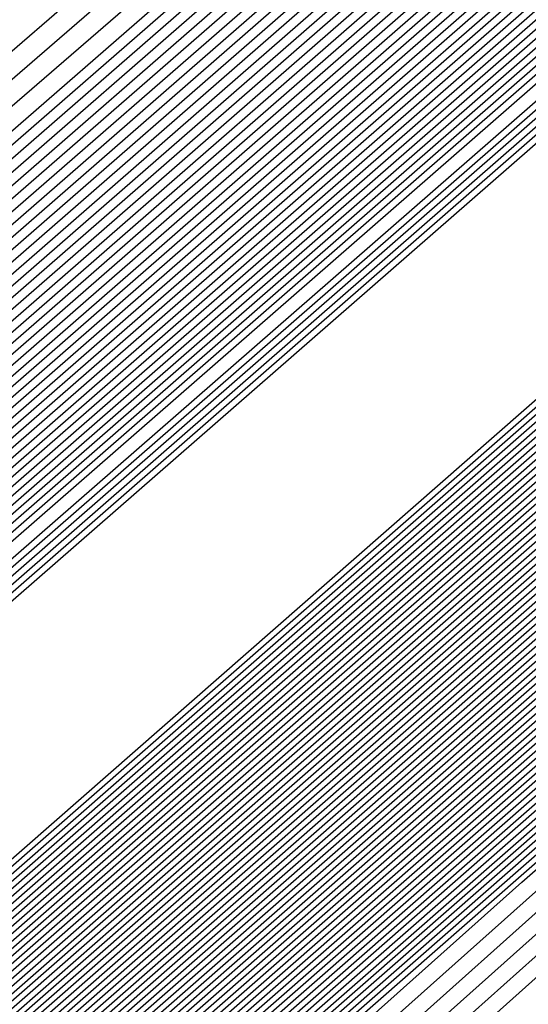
# Model space of a CAD drawing. Extents: x 3249832 to 3255657, y 13789405 to 13793316.
# Tile 888 of 1056: x 3253210.6601 to 3253210.727, y 13791259.4782 to 13791259.6079. Entities that reach past the tile are written whole.
import ezdxf

# ---------------------------------------------------------------- set-up
doc = ezdxf.new("R2010")
doc.units = 0
doc.header["$LTSCALE"] = 100
doc.header["$MEASUREMENT"] = 0
for name, color, linetype in [('GRATIO_03231_CON', 1, 'CONTINUOUS'), ('GRATIO_0323_ICON', 1, 'CONTINUOUS'), ('TARGETS_EAST', 7, 'CONTINUOUS')]:
    doc.layers.add(name, color=color, linetype=linetype)

# ---------------------------------------------------------------- blocks, each defined once
blk = doc.blocks.new('Gratio_032316_contours')
at = {"layer": 'GRATIO_03231_CON', "color": 1, "linetype": 'Continuous', "flags": 128}
for points in [[(3253179.55027, 13791232.39503), (3253186.87441, 13791238.77001), (3253201.4775, 13791251.51898), (3253219.20823, 13791267.00714), (3253234.45763, 13791280.32933), (3253243.00028, 13791287.79153), (3253246.14511, 13791290.5444), (3253246.5846, 13791290.94974), (3253247.02187, 13791291.379), (3253250.20254, 13791294.24212), (3253258.88285, 13791301.95866), (3253274.44262, 13791315.73867), (3253292.7559, 13791331.95413), (3253308.32028, 13791345.76753)], [(3253180.16544, 13791232.93802), (3253187.28488, 13791239.13155), (3253201.72516, 13791251.73678), (3253219.33902, 13791267.12228), (3253234.51314, 13791280.37862), (3253243.01644, 13791287.80647), (3253246.14668, 13791290.54676), (3253246.58389, 13791290.95054), (3253247.01645, 13791291.37639), (3253250.16633, 13791294.21318), (3253258.7639, 13791301.85732), (3253274.17605, 13791315.50724), (3253292.31584, 13791331.56933), (3253307.73285, 13791345.25198)], [(3253180.78061, 13791233.481), (3253187.69534, 13791239.49309), (3253201.97282, 13791251.95458), (3253219.46981, 13791267.23741), (3253234.56866, 13791280.42791), (3253243.03259, 13791287.8214), (3253246.14825, 13791290.54912), (3253246.58317, 13791290.95133), (3253247.01103, 13791291.37378), (3253250.13013, 13791294.18424), (3253258.64495, 13791301.75599), (3253273.90947, 13791315.27582), (3253291.87577, 13791331.18453), (3253307.14542, 13791344.73643)], [(3253181.39578, 13791234.02399), (3253188.1058, 13791239.85463), (3253202.22048, 13791252.17237), (3253219.6006, 13791267.35254), (3253234.62418, 13791280.4772), (3253243.04874, 13791287.83633), (3253246.14982, 13791290.55149), (3253246.58246, 13791290.95213), (3253247.00561, 13791291.37117), (3253250.09393, 13791294.15529), (3253258.526, 13791301.65465), (3253273.6429, 13791315.0444), (3253291.4357, 13791330.79973), (3253306.55799, 13791344.22088)], [(3253182.62612, 13791235.10996), (3253188.92672, 13791240.5777), (3253202.71581, 13791252.60797), (3253219.86218, 13791267.58281), (3253234.73522, 13791280.57579), (3253243.08105, 13791287.8662), (3253246.15297, 13791290.55621), (3253246.58103, 13791290.95372), (3253246.99477, 13791291.36594), (3253250.02153, 13791294.09741), (3253258.2881, 13791301.45198), (3253273.10975, 13791314.58156), (3253290.55557, 13791330.03014), (3253305.38313, 13791343.18978)], [(3253183.24129, 13791235.65295), (3253189.33718, 13791240.93924), (3253202.96347, 13791252.82577), (3253219.99297, 13791267.69794), (3253234.79073, 13791280.62508), (3253243.0972, 13791287.88113), (3253246.15454, 13791290.55858), (3253246.58032, 13791290.95452), (3253246.98935, 13791291.36333), (3253249.98532, 13791294.06847), (3253258.16915, 13791301.35065), (3253272.84317, 13791314.35013), (3253290.11551, 13791329.64534), (3253304.7957, 13791342.67423)], [(3253189.74764, 13791241.30078), (3253203.21113, 13791253.04357), (3253220.12376, 13791267.81308), (3253234.84625, 13791280.67437), (3253243.11336, 13791287.89607), (3253246.15611, 13791290.56094), (3253246.57961, 13791290.95531), (3253246.98393, 13791291.36072), (3253249.94912, 13791294.03953), (3253258.05019, 13791301.24931), (3253272.5766, 13791314.11871), (3253289.67544, 13791329.26055), (3253304.20827, 13791342.15868)], [(3253190.1581, 13791241.66232), (3253203.45879, 13791253.26136), (3253220.25455, 13791267.92821), (3253234.90177, 13791280.72366), (3253243.12951, 13791287.911), (3253246.15768, 13791290.5633), (3253246.57889, 13791290.95611), (3253246.97851, 13791291.35811), (3253249.91292, 13791294.01058), (3253257.93124, 13791301.14798), (3253272.31002, 13791313.88729), (3253289.23538, 13791328.87575), (3253303.62084, 13791341.64313)], [(3253190.97902, 13791242.38539), (3253203.95411, 13791253.69696), (3253220.51613, 13791268.15847), (3253235.01281, 13791280.82224), (3253243.16182, 13791287.94087), (3253246.16082, 13791290.56803), (3253246.57747, 13791290.9577), (3253246.96767, 13791291.35288), (3253249.84051, 13791293.9527), (3253257.69334, 13791300.94531), (3253271.77687, 13791313.42445), (3253288.35525, 13791328.10615), (3253302.44598, 13791340.61203)], [(3253191.38948, 13791242.74693), (3253204.20177, 13791253.91476), (3253220.64692, 13791268.27361), (3253235.06832, 13791280.87154), (3253243.17797, 13791287.9558), (3253246.1624, 13791290.57039), (3253246.57675, 13791290.9585), (3253246.96225, 13791291.35027), (3253249.80431, 13791293.92376), (3253257.57439, 13791300.84397), (3253271.51029, 13791313.19303), (3253287.91518, 13791327.72135), (3253301.85855, 13791340.09648)], [(3253191.79994, 13791243.10847), (3253204.44943, 13791254.13256), (3253220.77772, 13791268.38874), (3253235.12384, 13791280.92083), (3253243.19412, 13791287.97073), (3253246.16397, 13791290.57276), (3253246.57604, 13791290.95929), (3253246.95683, 13791291.34766), (3253249.76811, 13791293.89481), (3253257.45544, 13791300.74264), (3253271.24372, 13791312.9616), (3253287.47511, 13791327.33655), (3253301.27112, 13791339.58093)], [(3253192.2104, 13791243.47001), (3253204.69709, 13791254.35035), (3253220.90851, 13791268.50387), (3253235.17936, 13791280.97012), (3253243.21028, 13791287.98567), (3253246.16554, 13791290.57512), (3253246.57533, 13791290.96009), (3253246.95142, 13791291.34505), (3253249.73191, 13791293.86587), (3253257.33649, 13791300.6413), (3253270.97714, 13791312.73018), (3253287.03505, 13791326.95176), (3253300.68369, 13791339.06538)], [(3253193.03132, 13791244.19308), (3253205.19242, 13791254.78595), (3253221.17009, 13791268.73414), (3253235.29039, 13791281.0687), (3253243.24258, 13791288.01553), (3253246.16868, 13791290.57985), (3253246.5739, 13791290.96168), (3253246.94058, 13791291.33982), (3253249.6595, 13791293.80799), (3253257.09858, 13791300.43863), (3253270.44399, 13791312.26734), (3253286.15492, 13791326.18216), (3253299.50883, 13791338.03428)], [(3253193.44178, 13791244.55462), (3253205.44008, 13791255.00375), (3253221.30088, 13791268.84927), (3253235.34591, 13791281.11799), (3253243.25874, 13791288.03047), (3253246.17025, 13791290.58221), (3253246.57319, 13791290.96248), (3253246.93516, 13791291.33721), (3253249.6233, 13791293.77904), (3253256.97963, 13791300.3373), (3253270.17741, 13791312.03592), (3253285.71485, 13791325.79737), (3253298.92139, 13791337.51873)], [(3253193.85224, 13791244.91616), (3253205.68774, 13791255.22155), (3253221.43167, 13791268.9644), (3253235.40143, 13791281.16728), (3253243.27489, 13791288.0454), (3253246.17182, 13791290.58457), (3253246.57247, 13791290.96327), (3253246.92974, 13791291.3346), (3253249.5871, 13791293.7501), (3253256.86068, 13791300.23596), (3253269.91084, 13791311.8045), (3253285.27479, 13791325.41257), (3253298.33396, 13791337.00318)], [(3253194.2627, 13791245.2777), (3253205.9354, 13791255.43934), (3253221.56246, 13791269.07954), (3253235.45695, 13791281.21658), (3253243.29104, 13791288.06033), (3253246.17339, 13791290.58694), (3253246.57176, 13791290.96407), (3253246.92432, 13791291.33198), (3253249.55089, 13791293.72116), (3253256.74173, 13791300.13463), (3253269.64426, 13791311.57307), (3253284.83472, 13791325.02777), (3253297.74653, 13791336.48763)], [(3253195.08362, 13791246.00077), (3253206.43072, 13791255.87494), (3253221.82404, 13791269.3098), (3253235.56798, 13791281.31516), (3253243.32335, 13791288.0902), (3253246.17654, 13791290.59166), (3253246.57033, 13791290.96566), (3253246.91348, 13791291.32676), (3253249.47849, 13791293.66327), (3253256.50383, 13791299.93196), (3253269.11111, 13791311.11023), (3253283.95459, 13791324.25817), (3253296.57167, 13791335.45653)], [(3253195.49408, 13791246.36231), (3253206.67838, 13791256.09274), (3253221.95483, 13791269.42494), (3253235.6235, 13791281.36445), (3253243.3395, 13791288.10513), (3253246.17811, 13791290.59402), (3253246.56962, 13791290.96646), (3253246.90806, 13791291.32415), (3253249.44229, 13791293.63433), (3253256.38488, 13791299.83062), (3253268.84454, 13791310.87881), (3253283.51452, 13791323.87338), (3253295.98424, 13791334.94098)], [(3253195.90454, 13791246.72385), (3253206.92604, 13791256.31054), (3253222.08562, 13791269.54007), (3253235.67902, 13791281.41374), (3253243.35566, 13791288.12007), (3253246.17968, 13791290.59639), (3253246.56891, 13791290.96725), (3253246.90264, 13791291.32154), (3253249.40609, 13791293.60539), (3253256.26593, 13791299.72929), (3253268.57796, 13791310.64739), (3253283.07446, 13791323.48858), (3253295.39681, 13791334.42543)], [(3253196.31501, 13791247.08539), (3253207.1737, 13791256.52833), (3253222.21641, 13791269.6552), (3253235.73454, 13791281.46303), (3253243.37181, 13791288.135), (3253246.18125, 13791290.59875), (3253246.56819, 13791290.96805), (3253246.89722, 13791291.31892), (3253249.36988, 13791293.57645), (3253256.14697, 13791299.62795), (3253268.31138, 13791310.41597), (3253282.63439, 13791323.10378), (3253294.80938, 13791333.90988)], [(3253197.13593, 13791247.80846), (3253207.66903, 13791256.96393), (3253222.47799, 13791269.88547), (3253235.84557, 13791281.56162), (3253243.40412, 13791288.16487), (3253246.18439, 13791290.60348), (3253246.56677, 13791290.96964), (3253246.88638, 13791291.3137), (3253249.29748, 13791293.51856), (3253255.90907, 13791299.42528), (3253267.77823, 13791309.95312), (3253281.75426, 13791322.33419), (3253293.63452, 13791332.87878)], [(3253197.54639, 13791248.17), (3253207.91669, 13791257.18173), (3253222.60878, 13791270.0006), (3253235.90109, 13791281.61091), (3253243.42027, 13791288.1798), (3253246.18596, 13791290.60584), (3253246.56605, 13791290.97044), (3253246.88096, 13791291.31109), (3253249.26128, 13791293.48962), (3253255.79012, 13791299.32395), (3253267.51166, 13791309.7217), (3253281.31419, 13791321.94939), (3253293.04709, 13791332.36323), (3253299.24948, 13791337.92415)], [(3253197.95685, 13791248.53154), (3253208.16435, 13791257.39953), (3253222.73957, 13791270.11573), (3253235.95661, 13791281.6602), (3253243.43643, 13791288.19473), (3253246.18754, 13791290.6082), (3253246.56534, 13791290.97123), (3253246.87554, 13791291.30847), (3253249.22507, 13791293.46068), (3253255.67117, 13791299.22261), (3253267.24508, 13791309.49028), (3253280.87413, 13791321.56459), (3253292.45966, 13791331.84768), (3253298.58416, 13791337.33876)], [(3253198.36731, 13791248.89308), (3253208.41201, 13791257.61732), (3253222.87037, 13791270.23087), (3253236.01213, 13791281.70949), (3253243.45258, 13791288.20967), (3253246.18911, 13791290.61057), (3253246.56463, 13791290.97203), (3253246.87012, 13791291.30586), (3253249.18887, 13791293.43173), (3253255.55222, 13791299.12128), (3253266.9785, 13791309.25886), (3253280.43407, 13791321.17979), (3253291.87223, 13791331.33213), (3253297.91884, 13791336.75338)], [(3253199.18823, 13791249.61615), (3253208.90733, 13791258.05292), (3253223.13195, 13791270.46113), (3253236.12316, 13791281.80807), (3253243.48489, 13791288.23953), (3253246.19225, 13791290.61529), (3253246.5632, 13791290.97362), (3253246.85928, 13791291.30064), (3253249.11647, 13791293.37385), (3253255.31432, 13791298.91861), (3253266.44535, 13791308.79601), (3253279.55394, 13791320.4102), (3253290.69737, 13791330.30103), (3253296.5882, 13791335.58261)], [(3253199.59869, 13791249.97769), (3253209.15499, 13791258.27072), (3253223.26274, 13791270.57626), (3253236.17868, 13791281.85736), (3253243.50104, 13791288.25447), (3253246.19382, 13791290.61766), (3253246.56249, 13791290.97442), (3253246.85386, 13791291.29803), (3253249.08026, 13791293.34491), (3253255.19536, 13791298.81727), (3253266.17878, 13791308.56459), (3253279.11387, 13791320.0254), (3253290.10994, 13791329.78548), (3253295.92288, 13791334.99723)], [(3253200.00915, 13791250.33923), (3253209.40265, 13791258.48852), (3253223.39353, 13791270.6914), (3253236.2342, 13791281.90666), (3253243.51719, 13791288.2694), (3253246.19539, 13791290.62002), (3253246.56177, 13791290.97521), (3253246.84844, 13791291.29541), (3253249.04406, 13791293.31596), (3253255.07641, 13791298.71594), (3253265.9122, 13791308.33317), (3253278.6738, 13791319.6406), (3253289.52251, 13791329.26993), (3253295.25756, 13791334.41184)], [(3253200.41961, 13791250.70077), (3253209.65031, 13791258.70631), (3253223.52432, 13791270.80653), (3253236.28972, 13791281.95595), (3253243.53335, 13791288.28434), (3253246.19696, 13791290.62238), (3253246.56106, 13791290.97601), (3253246.84302, 13791291.2928), (3253249.00786, 13791293.28702), (3253254.95746, 13791298.6146), (3253265.64563, 13791308.10175), (3253278.23374, 13791319.25581), (3253288.93508, 13791328.75438), (3253294.59224, 13791333.82646)], [(3253201.24053, 13791251.42384), (3253210.14563, 13791259.14191), (3253223.7859, 13791271.0368), (3253236.40075, 13791282.05453), (3253243.56565, 13791288.3142), (3253246.20011, 13791290.62711), (3253246.55963, 13791290.9776), (3253246.83219, 13791291.28758), (3253248.93546, 13791293.22914), (3253254.71956, 13791298.41193), (3253265.11248, 13791307.63891), (3253277.35361, 13791318.48621), (3253287.76022, 13791327.72328), (3253293.2616, 13791332.65569)], [(3253201.65099, 13791251.78538), (3253210.3933, 13791259.35971), (3253223.91669, 13791271.15193), (3253236.45627, 13791282.10382), (3253243.58181, 13791288.32914), (3253246.20168, 13791290.62947), (3253246.55892, 13791290.9784), (3253246.82677, 13791291.28496), (3253248.89925, 13791293.20019), (3253254.60061, 13791298.3106), (3253264.8459, 13791307.40749), (3253276.91354, 13791318.10141), (3253287.17279, 13791327.20773)], [(3253215.27891, 13791264.12388), (3253208.32754, 13791257.89481), (3253202.31158, 13791252.48555), (3253202.06145, 13791252.14692), (3253210.64096, 13791259.57751), (3253224.04748, 13791271.26706)], [(3253216.27123, 13791264.99994), (3253209.15191, 13791258.62312), (3253202.92675, 13791253.02854), (3253202.47191, 13791252.50846), (3253210.88862, 13791259.7953), (3253224.17827, 13791271.38219)], [(3253218.25586, 13791266.75207), (3253210.80067, 13791260.07975), (3253204.15709, 13791254.11451), (3253203.29283, 13791253.23153), (3253211.38394, 13791260.2309), (3253224.43985, 13791271.61246)]]:
    blk.add_lwpolyline(points, dxfattribs=at)
at = {"layer": 'GRATIO_03231_CON', "color": 5, "linetype": 'Continuous', "flags": 128}
for points in [[(3253178.31993, 13791231.30905), (3253186.05349, 13791238.04694), (3253200.98218, 13791251.08338), (3253218.94665, 13791266.77688), (3253234.34659, 13791280.23075), (3253242.96798, 13791287.76167), (3253246.14197, 13791290.53967), (3253246.58603, 13791290.94815), (3253247.02107, 13791291.37394), (3253250.18182, 13791294.2177), (3253258.80647, 13791301.88356), (3253274.26937, 13791315.56557), (3253292.48955, 13791331.61762), (3253308.02221, 13791345.18354)], [(3253177.70476, 13791230.76607), (3253185.64303, 13791237.6854), (3253200.73452, 13791250.86558), (3253218.81586, 13791266.66175), (3253234.29107, 13791280.18146), (3253242.95182, 13791287.74673), (3253246.1404, 13791290.53731), (3253246.58674, 13791290.94735), (3253247.01436, 13791291.36584), (3253250.12102, 13791294.16091), (3253258.59804, 13791301.69555), (3253273.79626, 13791315.14336), (3253291.70456, 13791330.92064), (3253306.97134, 13791344.25434)], [(3253177.08958, 13791230.22308), (3253185.23257, 13791237.32386), (3253200.48686, 13791250.64779), (3253218.68507, 13791266.54661), (3253234.23556, 13791280.13216), (3253242.93567, 13791287.7318), (3253246.13883, 13791290.53495), (3253246.58745, 13791290.94656), (3253247.00766, 13791291.35773), (3253250.06022, 13791294.10413), (3253258.38961, 13791301.50754), (3253273.32314, 13791314.72115), (3253290.91956, 13791330.22366), (3253305.92046, 13791343.32515)], [(3253176.47441, 13791229.68009), (3253184.82211, 13791236.96232), (3253200.23919, 13791250.42999), (3253218.55428, 13791266.43148), (3253234.18004, 13791280.08287), (3253242.91952, 13791287.71687), (3253246.13725, 13791290.53258), (3253246.58817, 13791290.94576), (3253247.00095, 13791291.34963), (3253249.99942, 13791294.04734), (3253258.18118, 13791301.31953), (3253272.85003, 13791314.29894), (3253290.13456, 13791329.52668), (3253304.86958, 13791342.39595)], [(3253175.24407, 13791228.59412), (3253184.00119, 13791236.23925), (3253199.74387, 13791249.99439), (3253218.2927, 13791266.20121), (3253234.069, 13791279.98429), (3253242.88721, 13791287.687), (3253246.13411, 13791290.52786), (3253246.58959, 13791290.94417), (3253246.98754, 13791291.33342), (3253249.87782, 13791293.93376), (3253257.76432, 13791300.94351), (3253271.9038, 13791313.45451), (3253288.56457, 13791328.13272), (3253302.76783, 13791340.53756)], [(3253196.57706, 13791247.03615), (3253203.47105, 13791253.1938), (3253218.75951, 13791266.60126), (3253234.06971, 13791279.98413), (3253242.88772, 13791287.68662), (3253246.13462, 13791290.52731), (3253246.59031, 13791290.94338), (3253246.98083, 13791291.32532), (3253249.81702, 13791293.87697), (3253257.55589, 13791300.7555), (3253271.43068, 13791313.0323), (3253287.77957, 13791327.43574), (3253301.71695, 13791339.60837)], [(3253196.71057, 13791247.15254), (3253203.58621, 13791253.29381), (3253218.83398, 13791266.66558), (3253234.10345, 13791280.01283), (3253242.89801, 13791287.6948), (3253246.13636, 13791290.52784), (3253246.59102, 13791290.94258), (3253246.97413, 13791291.31721), (3253249.75622, 13791293.82018), (3253257.34746, 13791300.56749), (3253270.95757, 13791312.61009), (3253286.99457, 13791326.73875), (3253300.66608, 13791338.67918)], [(3253196.84408, 13791247.26894), (3253203.70137, 13791253.39382), (3253218.90845, 13791266.7299), (3253234.13718, 13791280.04153), (3253242.9083, 13791287.70297), (3253246.13809, 13791290.52836), (3253246.59174, 13791290.94178), (3253246.96742, 13791291.30911), (3253249.69542, 13791293.76339), (3253257.13903, 13791300.37948), (3253270.48445, 13791312.18788), (3253286.20957, 13791326.04177), (3253299.6152, 13791337.74998)], [(3253197.11109, 13791247.50174), (3253203.93169, 13791253.59384), (3253219.0574, 13791266.85855), (3253234.20465, 13791280.09892), (3253242.92888, 13791287.71932), (3253246.14156, 13791290.52941), (3253246.59316, 13791290.94019), (3253246.95401, 13791291.2929), (3253249.57383, 13791293.64981), (3253256.72217, 13791300.00346), (3253269.53822, 13791311.34346), (3253284.63958, 13791324.64781), (3253297.51345, 13791335.89159)], [(3253197.2446, 13791247.61813), (3253204.04685, 13791253.69384), (3253219.13187, 13791266.92287), (3253234.23839, 13791280.12762), (3253242.93918, 13791287.72749), (3253246.1433, 13791290.52994), (3253246.59388, 13791290.9394), (3253246.9473, 13791291.28479), (3253249.51303, 13791293.59302), (3253256.51374, 13791299.81545), (3253269.06511, 13791310.92125), (3253283.85458, 13791323.95083), (3253296.46257, 13791334.9624)], [(3253197.37811, 13791247.73453), (3253204.16201, 13791253.79385), (3253219.20635, 13791266.98719), (3253234.27212, 13791280.15631), (3253242.94947, 13791287.73567), (3253246.14503, 13791290.53046), (3253246.59459, 13791290.9386), (3253246.9406, 13791291.27669), (3253249.45223, 13791293.53623), (3253256.30531, 13791299.62744), (3253268.59199, 13791310.49904), (3253283.06958, 13791323.25385), (3253295.41169, 13791334.0332)], [(3253197.51162, 13791247.85093), (3253204.27717, 13791253.89386), (3253219.28082, 13791267.05151), (3253234.30586, 13791280.18501), (3253242.95976, 13791287.74384), (3253246.14676, 13791290.53099), (3253246.5953, 13791290.9378), (3253246.93389, 13791291.26859), (3253249.39143, 13791293.47944), (3253256.09688, 13791299.43942), (3253268.11888, 13791310.07683), (3253282.28459, 13791322.55687), (3253294.36082, 13791333.10401)], [(3253197.77863, 13791248.08372), (3253204.50749, 13791254.09388), (3253219.42977, 13791267.18016), (3253234.37333, 13791280.2424), (3253242.98034, 13791287.76019), (3253246.15023, 13791290.53204), (3253246.59673, 13791290.93621), (3253246.92048, 13791291.25238), (3253249.26983, 13791293.36586), (3253255.68002, 13791299.0634), (3253267.17265, 13791309.2324), (3253280.71459, 13791321.16291), (3253292.25906, 13791331.24562), (3253298.86322, 13791336.86351)], [(3253197.91214, 13791248.20012), (3253204.62265, 13791254.19388), (3253219.50424, 13791267.24448), (3253234.40706, 13791280.2711), (3253242.99064, 13791287.76837), (3253246.15197, 13791290.53257), (3253246.59744, 13791290.93542), (3253246.91378, 13791291.24427), (3253249.20903, 13791293.30907), (3253255.47159, 13791298.87539), (3253266.69953, 13791308.81019), (3253279.9296, 13791320.46593), (3253291.20819, 13791330.31643), (3253297.66843, 13791335.81202)], [(3253198.04565, 13791248.31651), (3253204.73781, 13791254.29389), (3253219.57872, 13791267.3088), (3253234.4408, 13791280.2998), (3253243.00093, 13791287.77654), (3253246.1537, 13791290.53309), (3253246.59816, 13791290.93462), (3253246.90707, 13791291.23617), (3253249.14823, 13791293.25228), (3253255.26316, 13791298.68738), (3253266.22642, 13791308.38798), (3253279.1446, 13791319.76895), (3253290.15731, 13791329.38723), (3253296.47364, 13791334.76054)], [(3253198.17916, 13791248.43291), (3253204.85297, 13791254.3939), (3253219.65319, 13791267.37312), (3253234.47453, 13791280.32849), (3253243.01122, 13791287.78471), (3253246.15544, 13791290.53362), (3253246.59887, 13791290.93382), (3253246.90036, 13791291.22806), (3253249.08743, 13791293.19549), (3253255.05473, 13791298.49937), (3253265.7533, 13791307.96577), (3253278.3596, 13791319.07197), (3253289.10643, 13791328.45804), (3253295.27885, 13791333.70905)], [(3253198.44617, 13791248.6657), (3253205.08329, 13791254.59392), (3253219.80214, 13791267.50177), (3253234.542, 13791280.38589), (3253243.0318, 13791287.80106), (3253246.15891, 13791290.53467), (3253246.6003, 13791290.93223), (3253246.88695, 13791291.21186), (3253248.96583, 13791293.08191), (3253254.63787, 13791298.12335), (3253264.80707, 13791307.12135), (3253276.7896, 13791317.678), (3253287.00468, 13791326.59965), (3253292.88927, 13791331.60608), (3253295.95133, 13791334.07094)], [(3253198.57968, 13791248.7821), (3253205.19845, 13791254.69392), (3253219.87661, 13791267.56609), (3253234.57574, 13791280.41459), (3253243.04209, 13791287.80924), (3253246.16064, 13791290.53519), (3253246.60101, 13791290.93144), (3253246.88025, 13791291.20375), (3253248.90503, 13791293.02512), (3253254.42944, 13791297.93534), (3253264.33396, 13791306.69914), (3253276.00461, 13791316.98102), (3253285.9538, 13791325.67045), (3253291.69448, 13791330.55459), (3253294.7416, 13791333.01142)], [(3253198.71319, 13791248.8985), (3253205.31361, 13791254.79393), (3253219.95108, 13791267.63041), (3253234.60947, 13791280.44328), (3253243.05239, 13791287.81741), (3253246.16237, 13791290.53572), (3253246.60172, 13791290.93064), (3253246.87354, 13791291.19565), (3253248.84423, 13791292.96834), (3253254.22101, 13791297.74733), (3253263.86084, 13791306.27693), (3253275.21961, 13791316.28404), (3253284.90293, 13791324.74126), (3253290.49969, 13791329.50311), (3253293.53187, 13791331.9519)], [(3253198.8467, 13791249.0149), (3253205.42877, 13791254.89394), (3253220.02556, 13791267.69473), (3253234.64321, 13791280.47198), (3253243.06268, 13791287.82558), (3253246.16411, 13791290.53624), (3253246.60244, 13791290.92984), (3253246.86684, 13791291.18754), (3253248.78343, 13791292.91155), (3253254.01258, 13791297.55932), (3253263.38773, 13791305.85472), (3253274.43461, 13791315.58706), (3253283.85205, 13791323.81207), (3253289.3049, 13791328.45162), (3253292.32214, 13791330.89237), (3253295.39879, 13791333.38715)], [(3253199.11371, 13791249.24769), (3253205.65909, 13791255.09396), (3253220.17451, 13791267.82338), (3253234.71068, 13791280.52937), (3253243.08326, 13791287.84193), (3253246.16758, 13791290.53729), (3253246.60386, 13791290.92825), (3253246.85342, 13791291.17133), (3253248.66183, 13791292.79797), (3253253.59572, 13791297.1833), (3253262.4415, 13791305.01029), (3253272.86462, 13791314.1931), (3253281.7503, 13791321.95368), (3253286.91532, 13791326.34865), (3253289.90268, 13791328.77333), (3253293.18693, 13791331.45768)], [(3253199.24722, 13791249.36409), (3253205.77425, 13791255.19397), (3253220.24898, 13791267.8877), (3253234.74441, 13791280.55807), (3253243.09355, 13791287.85011), (3253246.16931, 13791290.53782), (3253246.60458, 13791290.92746), (3253246.84672, 13791291.16323), (3253248.60103, 13791292.74118), (3253253.38729, 13791296.99529), (3253261.96839, 13791304.58808), (3253272.07962, 13791313.49612), (3253280.69942, 13791321.02448), (3253285.72053, 13791325.29717), (3253288.69295, 13791327.71381), (3253292.081, 13791330.49295), (3253297.61917, 13791335.1971)], [(3253199.38073, 13791249.48048), (3253205.88941, 13791255.29397), (3253220.32345, 13791267.95202), (3253234.77815, 13791280.58677), (3253243.10385, 13791287.85828), (3253246.17105, 13791290.53834), (3253246.60529, 13791290.92666), (3253246.84001, 13791291.15513), (3253248.54023, 13791292.68439), (3253253.17886, 13791296.80728), (3253261.49527, 13791304.16587), (3253271.29462, 13791312.79914), (3253279.64854, 13791320.09529), (3253284.52574, 13791324.24568), (3253287.48322, 13791326.65429), (3253290.97507, 13791329.52822), (3253296.71525, 13791334.41022)], [(3253199.51424, 13791249.59688), (3253206.00457, 13791255.39398), (3253220.39793, 13791268.01634), (3253234.81188, 13791280.61546), (3253243.11414, 13791287.86646), (3253246.17278, 13791290.53887), (3253246.606, 13791290.92586), (3253246.83331, 13791291.14702), (3253248.47943, 13791292.6276), (3253252.97044, 13791296.61927), (3253261.02215, 13791303.74366), (3253270.50962, 13791312.10216), (3253278.59767, 13791319.16609), (3253283.33095, 13791323.1942), (3253286.27349, 13791325.59476), (3253289.86914, 13791328.56348), (3253295.81132, 13791333.62334)], [(3253199.78125, 13791249.82967), (3253206.23489, 13791255.594), (3253220.54687, 13791268.14499), (3253234.87935, 13791280.67286), (3253243.13472, 13791287.8828), (3253246.17625, 13791290.53992), (3253246.60743, 13791290.92427), (3253246.8199, 13791291.13081), (3253248.35784, 13791292.51402), (3253252.55358, 13791296.24325), (3253260.07593, 13791302.89924), (3253268.93963, 13791310.70819), (3253276.49591, 13791317.3077), (3253280.94137, 13791321.09123), (3253283.85403, 13791323.47572), (3253287.65728, 13791326.63402), (3253294.00347, 13791332.04958)], [(3253199.91476, 13791249.94607), (3253206.35005, 13791255.69401), (3253220.62135, 13791268.20931), (3253234.91309, 13791280.70156), (3253243.14501, 13791287.89098), (3253246.17798, 13791290.54045), (3253246.60814, 13791290.92348), (3253246.81319, 13791291.12271), (3253248.29704, 13791292.45723), (3253252.34515, 13791296.05524), (3253259.60281, 13791302.47703), (3253268.15463, 13791310.01121), (3253275.44504, 13791316.37851), (3253279.74658, 13791320.03974), (3253282.6443, 13791322.4162), (3253286.55135, 13791325.66929), (3253293.09954, 13791331.2627), (3253300.79521, 13791337.86923)], [(3253200.04827, 13791250.06247), (3253206.46521, 13791255.79401), (3253220.69582, 13791268.27363), (3253234.94682, 13791280.73025), (3253243.15531, 13791287.89915), (3253246.17972, 13791290.54097), (3253246.60886, 13791290.92268), (3253246.80649, 13791291.1146), (3253248.23624, 13791292.40044), (3253252.13672, 13791295.86723), (3253259.1297, 13791302.05482), (3253267.36963, 13791309.31423), (3253274.39416, 13791315.44932), (3253278.55179, 13791318.98826), (3253281.43456, 13791321.35667), (3253285.44542, 13791324.70455), (3253292.19561, 13791330.47582), (3253300.12972, 13791337.29016)], [(3253200.18178, 13791250.17887), (3253206.58037, 13791255.89402), (3253220.77029, 13791268.33795), (3253234.98056, 13791280.75895), (3253243.1656, 13791287.90733), (3253246.18145, 13791290.5415), (3253246.60957, 13791290.92188), (3253246.79978, 13791291.1065), (3253248.17544, 13791292.34365), (3253251.92829, 13791295.67922), (3253258.65658, 13791301.63261), (3253266.58464, 13791308.61725), (3253273.34328, 13791314.52012), (3253277.357, 13791317.93677), (3253280.22483, 13791320.29715), (3253284.33949, 13791323.73982), (3253291.29169, 13791329.68894), (3253299.46423, 13791336.71108)], [(3253200.44879, 13791250.41166), (3253206.81069, 13791256.09404), (3253220.91924, 13791268.4666), (3253235.04803, 13791280.81634), (3253243.18618, 13791287.92368), (3253246.18492, 13791290.54255), (3253246.611, 13791290.92029), (3253246.78637, 13791291.09029), (3253248.05384, 13791292.23007), (3253251.51143, 13791295.3032), (3253257.71035, 13791300.78818), (3253265.01464, 13791307.22329), (3253271.24153, 13791312.66173), (3253274.96742, 13791315.8338), (3253277.80537, 13791318.17811), (3253282.12763, 13791321.81036), (3253289.48383, 13791328.11518), (3253298.13324, 13791335.55292)], [(3253200.5823, 13791250.52806), (3253206.92586, 13791256.19405), (3253220.99372, 13791268.53092), (3253235.08176, 13791280.84504), (3253243.19647, 13791287.93185), (3253246.18666, 13791290.54307), (3253246.61171, 13791290.9195), (3253246.77966, 13791291.08219), (3253247.99304, 13791292.17328), (3253251.303, 13791295.11519), (3253257.23724, 13791300.36597), (3253264.22964, 13791306.52631), (3253270.19065, 13791311.73254), (3253273.77263, 13791314.78231), (3253276.59564, 13791317.11859), (3253281.0217, 13791320.84562), (3253288.57991, 13791327.3283), (3253297.46775, 13791334.97385)], [(3253200.71581, 13791250.64445), (3253207.04102, 13791256.29406), (3253221.06819, 13791268.59524), (3253235.1155, 13791280.87374), (3253243.20676, 13791287.94002), (3253246.18839, 13791290.5436), (3253246.61242, 13791290.9187), (3253246.77296, 13791291.07408), (3253247.93224, 13791292.11649), (3253251.09457, 13791294.92718), (3253256.76412, 13791299.94376), (3253263.44465, 13791305.82933), (3253269.13978, 13791310.80334), (3253272.57784, 13791313.73083), (3253275.38591, 13791316.05906), (3253279.91577, 13791319.88089), (3253287.67598, 13791326.54142), (3253296.80226, 13791334.39477)], [(3253200.84932, 13791250.76085), (3253207.15618, 13791256.39406), (3253221.14266, 13791268.65956), (3253235.14923, 13791280.90243), (3253243.21706, 13791287.9482), (3253246.19012, 13791290.54412), (3253246.61314, 13791290.9179), (3253246.76625, 13791291.06598), (3253247.87144, 13791292.0597), (3253250.88614, 13791294.73917), (3253256.29101, 13791299.52155), (3253262.65965, 13791305.13235), (3253268.0889, 13791309.87415), (3253271.38305, 13791312.67934), (3253274.17618, 13791314.99954), (3253278.80984, 13791318.91616), (3253286.77206, 13791325.75454), (3253296.13677, 13791333.81569)], [(3253201.11633, 13791250.99365), (3253207.3865, 13791256.59408), (3253221.29161, 13791268.78821), (3253235.2167, 13791280.95983), (3253243.23764, 13791287.96455), (3253246.19359, 13791290.54517), (3253246.61456, 13791290.91631), (3253246.75284, 13791291.04977), (3253247.74984, 13791291.94612), (3253250.46928, 13791294.36315), (3253255.34478, 13791298.67713), (3253261.08965, 13791303.73839), (3253265.98715, 13791308.01576), (3253268.99347, 13791310.57637), (3253271.75672, 13791312.8805), (3253276.59798, 13791316.9867), (3253284.9642, 13791324.18078), (3253294.80578, 13791332.65754)], [(3253201.24984, 13791251.11004), (3253207.50166, 13791256.69409), (3253221.36608, 13791268.85253), (3253235.25044, 13791280.98852), (3253243.24793, 13791287.97272), (3253246.19533, 13791290.5457), (3253246.61528, 13791290.91552), (3253246.74613, 13791291.04167), (3253247.68904, 13791291.88933), (3253250.26085, 13791294.17514), (3253254.87166, 13791298.25492), (3253260.30466, 13791303.04141), (3253264.93627, 13791307.08657), (3253267.79868, 13791309.52489), (3253270.54699, 13791311.82097), (3253275.49205, 13791316.02196), (3253284.06028, 13791323.3939), (3253294.14029, 13791332.07846)], [(3253201.38335, 13791251.22644), (3253207.61682, 13791256.7941), (3253221.44056, 13791268.91685), (3253235.28417, 13791281.01722), (3253243.25822, 13791287.9809), (3253246.19706, 13791290.54622), (3253246.61599, 13791290.91472), (3253246.73943, 13791291.03356), (3253247.62824, 13791291.83254), (3253250.05242, 13791293.98713), (3253254.39855, 13791297.83271), (3253259.51966, 13791302.34443), (3253263.88539, 13791306.15737), (3253266.60389, 13791308.4734), (3253269.33726, 13791310.76145), (3253274.38613, 13791315.05723), (3253283.15635, 13791322.60702), (3253293.4748, 13791331.49938)], [(3253201.51686, 13791251.34284), (3253207.73198, 13791256.8941), (3253221.51503, 13791268.98117), (3253235.31791, 13791281.04592), (3253243.26852, 13791287.98907), (3253246.1988, 13791290.54675), (3253246.6167, 13791290.91393), (3253246.73272, 13791291.02546), (3253247.56744, 13791291.77576), (3253249.84399, 13791293.79912), (3253253.92543, 13791297.41049), (3253258.73466, 13791301.64744), (3253262.83452, 13791305.22818), (3253265.4091, 13791307.42192), (3253268.12753, 13791309.70193), (3253273.2802, 13791314.0925), (3253282.25242, 13791321.82014), (3253292.80931, 13791330.9203), (3253301.81088, 13791338.63068)], [(3253201.78387, 13791251.57563), (3253207.9623, 13791257.09412), (3253221.66398, 13791269.10982), (3253235.38538, 13791281.10331), (3253243.2891, 13791288.00542), (3253246.20227, 13791290.5478), (3253246.61813, 13791290.91233), (3253246.71931, 13791291.00925), (3253247.44584, 13791291.66218), (3253249.42713, 13791293.4231), (3253252.9792, 13791296.56607), (3253257.16467, 13791300.25348), (3253260.73276, 13791303.36979), (3253263.01952, 13791305.31895), (3253265.70807, 13791307.58288), (3253271.06834, 13791312.16303), (3253280.44457, 13791320.24638), (3253291.47832, 13791329.76215), (3253300.88547, 13791337.82513)], [(3253201.91738, 13791251.69203), (3253208.07746, 13791257.19413), (3253221.73845, 13791269.17414), (3253235.41911, 13791281.13201), (3253243.29939, 13791288.01359), (3253246.204, 13791290.54832), (3253246.61884, 13791290.91154), (3253246.71261, 13791291.00114), (3253247.38504, 13791291.60539), (3253249.2187, 13791293.23509), (3253252.50609, 13791296.14386), (3253256.37967, 13791299.5565), (3253259.68189, 13791302.44059), (3253261.82473, 13791304.26746), (3253264.49834, 13791306.52336), (3253269.96241, 13791311.1983), (3253279.54064, 13791319.4595), (3253290.81283, 13791329.18307), (3253300.42277, 13791337.42236)], [(3253202.05089, 13791251.80842), (3253208.19262, 13791257.29414), (3253221.81293, 13791269.23846), (3253235.45285, 13791281.16071), (3253243.30968, 13791288.02177), (3253246.20573, 13791290.54885), (3253246.61956, 13791290.91074), (3253246.7059, 13791290.99304), (3253247.32424, 13791291.5486), (3253249.01027, 13791293.04708), (3253252.03297, 13791295.72165), (3253255.59467, 13791298.85952), (3253258.63101, 13791301.5114), (3253260.62994, 13791303.21597), (3253263.28861, 13791305.46384), (3253268.85648, 13791310.23357), (3253278.63672, 13791318.67262), (3253290.14734, 13791328.60399), (3253299.96006, 13791337.01958)], [(3253222.18973, 13791268.9562), (3253208.47101, 13791257.20698), (3253202.18439, 13791251.92482), (3253202.18439, 13791251.92482), (3253208.30778, 13791257.39414), (3253221.8874, 13791269.30278)], [(3253222.33685, 13791269.08692), (3253208.70035, 13791257.40813), (3253202.45141, 13791252.15761), (3253202.45141, 13791252.15761), (3253208.5381, 13791257.59416), (3253222.03635, 13791269.43142)], [(3253222.41042, 13791269.15229), (3253208.81502, 13791257.50869), (3253202.58492, 13791252.27401), (3253202.58492, 13791252.27401), (3253208.65326, 13791257.69417), (3253222.11082, 13791269.49575)], [(3253222.48398, 13791269.21765), (3253208.92969, 13791257.60926), (3253202.71843, 13791252.39041), (3253202.71843, 13791252.39041), (3253208.76842, 13791257.79418), (3253222.18529, 13791269.56007)], [(3253222.55754, 13791269.28301), (3253209.04436, 13791257.70983), (3253202.85194, 13791252.50681), (3253202.85193, 13791252.50681), (3253208.88358, 13791257.89419), (3253222.25977, 13791269.62439)], [(3253222.70467, 13791269.41374), (3253209.2737, 13791257.91097), (3253203.11895, 13791252.7396), (3253203.11895, 13791252.7396), (3253209.1139, 13791258.0942), (3253222.40871, 13791269.75304)], [(3253222.77823, 13791269.4791), (3253209.38837, 13791258.01154), (3253203.25246, 13791252.856), (3253203.25246, 13791252.856), (3253209.22906, 13791258.19421), (3253222.48319, 13791269.81736)], [(3253222.8518, 13791269.54447), (3253209.50304, 13791258.11211), (3253203.38597, 13791252.97239), (3253203.38597, 13791252.97239), (3253209.34422, 13791258.29422), (3253222.55766, 13791269.88168)], [(3253222.92536, 13791269.60983), (3253209.61771, 13791258.21268), (3253203.51947, 13791253.08879), (3253203.51947, 13791253.08879), (3253209.45938, 13791258.39423), (3253222.63214, 13791269.946)], [(3253294.55593, 13791331.78482), (3253282.65133, 13791321.30274), (3253268.6032, 13791309.01445), (3253256.6338, 13791298.60027), (3253249.91373, 13791292.81609), (3253247.40711, 13791290.71997), (3253247.02638, 13791290.44557), (3253246.62867, 13791290.09727), (3253243.8498, 13791287.66252), (3253236.27025, 13791281.09954), (3253223.07249, 13791269.74056), (3253209.84706, 13791258.41382), (3253203.78649, 13791253.32159), (3253203.78649, 13791253.32159), (3253209.68971, 13791258.59423), (3253222.78114, 13791270.07458), (3253235.89161, 13791281.53353), (3253243.79641, 13791288.43297), (3253249.04881, 13791292.99861), (3253256.14655, 13791299.14707), (3253268.13516, 13791309.52901), (3253282.25127, 13791321.73092), (3253294.2793, 13791332.07331)], [(3253294.30341, 13791331.56698), (3253282.46184, 13791321.1404), (3253268.48808, 13791308.91717), (3253256.58203, 13791298.55815), (3253249.89752, 13791292.80461), (3253247.40414, 13791290.71961), (3253247.02543, 13791290.44664), (3253246.629, 13791290.09938), (3253243.85878, 13791287.67218), (3253236.30279, 13791281.1296), (3253223.14605, 13791269.80592), (3253209.96173, 13791258.51439), (3253203.92, 13791253.43798), (3253203.92, 13791253.43798), (3253209.80487, 13791258.69424), (3253222.85565, 13791270.13885), (3253235.92547, 13791281.56208), (3253243.80512, 13791288.43921), (3253249.03601, 13791292.98573), (3253256.09723, 13791299.1022), (3253268.02248, 13791309.42905), (3253282.06389, 13791321.56632), (3253294.02824, 13791331.85395)], [(3253294.05089, 13791331.34915), (3253282.27235, 13791320.97806), (3253268.37296, 13791308.8199), (3253256.53026, 13791298.51602), (3253249.8813, 13791292.79314), (3253247.40117, 13791290.71925), (3253247.02448, 13791290.44772), (3253246.62933, 13791290.10149), (3253243.86776, 13791287.68184), (3253236.33533, 13791281.15966), (3253223.21961, 13791269.87129), (3253210.0764, 13791258.61496), (3253204.05351, 13791253.55438), (3253204.05351, 13791253.55438), (3253209.92004, 13791258.79424), (3253222.93017, 13791270.20313), (3253235.95934, 13791281.59062), (3253243.81382, 13791288.44544), (3253249.02321, 13791292.97286), (3253256.04791, 13791299.05733), (3253267.90979, 13791309.32909), (3253281.87651, 13791321.40172), (3253293.77719, 13791331.63458)], [(3253293.79837, 13791331.13131), (3253282.08285, 13791320.81572), (3253268.25784, 13791308.72262), (3253256.47849, 13791298.4739), (3253249.86508, 13791292.78166), (3253247.39821, 13791290.71889), (3253247.02354, 13791290.4488), (3253246.62966, 13791290.1036), (3253243.87675, 13791287.6915), (3253236.36787, 13791281.18972), (3253223.29318, 13791269.93665), (3253210.19107, 13791258.71553), (3253204.18702, 13791253.67078), (3253204.18701, 13791253.67078), (3253210.0352, 13791258.89424), (3253223.00468, 13791270.26741), (3253235.9932, 13791281.61917), (3253243.82253, 13791288.45167), (3253249.01041, 13791292.95999), (3253255.9986, 13791299.01245), (3253267.79711, 13791309.22914), (3253281.68913, 13791321.23712), (3253293.52613, 13791331.41522)], [(3253281.70387, 13791320.49104), (3253268.02759, 13791308.52807), (3253256.37495, 13791298.38965), (3253249.83265, 13791292.75871), (3253247.39227, 13791290.71816), (3253247.02165, 13791290.45095), (3253246.63032, 13791290.10782), (3253243.89471, 13791287.71083), (3253236.43295, 13791281.24983), (3253223.4403, 13791270.06738), (3253210.42041, 13791258.91666), (3253204.45403, 13791253.90357), (3253204.45403, 13791253.90357), (3253210.2655, 13791259.09429), (3253223.15342, 13791270.39627), (3253236.05998, 13791281.67732), (3253243.49467, 13791288.16911), (3253246.23629, 13791290.55891), (3253246.63094, 13791290.89792), (3253246.97688, 13791291.19282), (3253249.38096, 13791293.27243), (3253255.90221, 13791298.92109), (3253267.57241, 13791309.02875), (3253281.31446, 13791320.90786)], [(3253281.51437, 13791320.3287), (3253267.91246, 13791308.4308), (3253256.32319, 13791298.34753), (3253249.81643, 13791292.74723), (3253247.38931, 13791290.7178), (3253247.0207, 13791290.45203), (3253246.63065, 13791290.10993), (3253243.90369, 13791287.72049), (3253236.4655, 13791281.27989), (3253223.51387, 13791270.13274), (3253210.53508, 13791259.01723), (3253204.58754, 13791254.01997), (3253204.58754, 13791254.01997), (3253210.38066, 13791259.1943), (3253223.22789, 13791270.4606), (3253236.0937, 13791281.70603), (3253243.50493, 13791288.17732), (3253246.23793, 13791290.55953), (3253246.63143, 13791290.89735), (3253246.97568, 13791291.19044), (3253249.36691, 13791293.25849), (3253255.85289, 13791298.87622), (3253267.45972, 13791308.92879), (3253281.12708, 13791320.74326)], [(3253281.32488, 13791320.16636), (3253267.79734, 13791308.33352), (3253256.27142, 13791298.30541), (3253249.80022, 13791292.73576), (3253247.38634, 13791290.71744), (3253247.01976, 13791290.4531), (3253246.63098, 13791290.11204), (3253243.91267, 13791287.73015), (3253236.49804, 13791281.30995), (3253223.58743, 13791270.1981), (3253210.64975, 13791259.1178), (3253204.72105, 13791254.13636), (3253204.72105, 13791254.13637), (3253210.49582, 13791259.2943), (3253223.30236, 13791270.52492), (3253236.12742, 13791281.73474), (3253243.51518, 13791288.18552), (3253246.23956, 13791290.56015), (3253246.63193, 13791290.89678), (3253246.97448, 13791291.18805), (3253249.35287, 13791293.24455), (3253255.80356, 13791298.83135), (3253267.34704, 13791308.82884), (3253280.9397, 13791320.57865)], [(3253281.13539, 13791320.00402), (3253267.68222, 13791308.23625), (3253256.21965, 13791298.26328), (3253249.784, 13791292.72428), (3253247.38337, 13791290.71708), (3253247.01881, 13791290.45418), (3253246.63131, 13791290.11416), (3253243.92165, 13791287.73981), (3253236.53058, 13791281.34001), (3253223.66099, 13791270.26347), (3253210.76442, 13791259.21837), (3253204.85455, 13791254.25276), (3253204.85455, 13791254.25276), (3253210.61098, 13791259.39431), (3253223.37683, 13791270.58925), (3253236.16114, 13791281.76345), (3253243.52543, 13791288.19373), (3253246.2412, 13791290.56077), (3253246.63242, 13791290.89621), (3253246.97329, 13791291.18567), (3253249.33882, 13791293.23061), (3253255.75424, 13791298.78648), (3253267.23435, 13791308.72888), (3253280.75231, 13791320.41405)], [(3253267.45197, 13791308.0417), (3253256.11611, 13791298.17904), (3253249.75157, 13791292.70133), (3253247.37744, 13791290.71635), (3253247.01692, 13791290.45633), (3253246.63197, 13791290.11838), (3253243.93961, 13791287.75913), (3253236.59567, 13791281.40012), (3253223.80812, 13791270.3942), (3253210.99376, 13791259.41951), (3253205.12157, 13791254.48556), (3253205.12157, 13791254.48556), (3253210.84129, 13791259.59433), (3253223.52577, 13791270.7179), (3253236.22858, 13791281.82086), (3253243.54593, 13791288.21014), (3253246.24446, 13791290.562), (3253246.6334, 13791290.89508), (3253246.97089, 13791291.1809), (3253249.31072, 13791293.20273), (3253255.65559, 13791298.69674), (3253267.00898, 13791308.52897)], [(3253267.33685, 13791307.94442), (3253256.06434, 13791298.13691), (3253249.73535, 13791292.68985), (3253247.37447, 13791290.71599), (3253247.01598, 13791290.45741), (3253246.6323, 13791290.12049), (3253243.9486, 13791287.76879), (3253236.62821, 13791281.43018), (3253223.88168, 13791270.45956), (3253211.10843, 13791259.52008), (3253205.25508, 13791254.60195), (3253205.25508, 13791254.60195), (3253210.95645, 13791259.69434), (3253223.60023, 13791270.78223), (3253236.2623, 13791281.84957), (3253243.55619, 13791288.21834), (3253246.2461, 13791290.56262), (3253246.63389, 13791290.89451), (3253246.96969, 13791291.17852), (3253249.29667, 13791293.18879), (3253255.60626, 13791298.65187), (3253266.8963, 13791308.42902)], [(3253267.22172, 13791307.84715), (3253256.01257, 13791298.09479), (3253249.71913, 13791292.67838), (3253247.37151, 13791290.71563), (3253247.01503, 13791290.45848), (3253246.63263, 13791290.1226), (3253243.95758, 13791287.77846), (3253236.66075, 13791281.46024), (3253223.95525, 13791270.52492), (3253211.2231, 13791259.62065), (3253205.38858, 13791254.71835), (3253205.38859, 13791254.71835), (3253211.07161, 13791259.79435), (3253223.6747, 13791270.84655), (3253236.29602, 13791281.87828), (3253243.56644, 13791288.22655), (3253246.24773, 13791290.56324), (3253246.63439, 13791290.89394), (3253246.9685, 13791291.17613), (3253249.28262, 13791293.17485), (3253255.55694, 13791298.607), (3253266.78361, 13791308.32906)], [(3253267.1066, 13791307.74987), (3253255.96081, 13791298.05266), (3253249.70292, 13791292.6669), (3253247.36854, 13791290.71526), (3253247.01409, 13791290.45956), (3253246.63296, 13791290.12471), (3253243.96656, 13791287.78812), (3253236.69329, 13791281.49029), (3253224.02881, 13791270.59029), (3253211.33777, 13791259.72122), (3253205.52209, 13791254.83475), (3253205.52209, 13791254.83475), (3253211.18677, 13791259.89435), (3253223.74917, 13791270.91088), (3253236.32974, 13791281.90699), (3253243.57669, 13791288.23475), (3253246.24937, 13791290.56386), (3253246.63488, 13791290.89337), (3253246.9673, 13791291.17375), (3253249.26858, 13791293.16091), (3253255.50762, 13791298.56213), (3253266.67093, 13791308.22911)]]:
    blk.add_lwpolyline(points, dxfattribs=at)
at = {"layer": 'GRATIO_0323_ICON', "color": 7, "linetype": 'Continuous', "flags": 128}
for points in [[(3253175.85924, 13791229.13711), (3253184.41165, 13791236.60078), (3253199.99153, 13791250.21219), (3253218.42349, 13791266.31635), (3253234.12452, 13791280.03358), (3253242.90336, 13791287.70193), (3253246.13568, 13791290.53022), (3253246.58888, 13791290.94497), (3253246.99424, 13791291.34152), (3253249.93862, 13791293.99055), (3253257.97275, 13791301.13152), (3253272.37691, 13791313.87673), (3253289.34956, 13791328.8297), (3253303.81871, 13791341.46676)], [(3253182.01095, 13791234.56698), (3253188.51626, 13791240.21616), (3253202.46814, 13791252.39017), (3253219.73139, 13791267.46768), (3253234.6797, 13791280.5265), (3253243.0649, 13791287.85127), (3253246.1514, 13791290.55385), (3253246.58175, 13791290.95293), (3253247.00019, 13791291.36856), (3253250.05773, 13791294.12635), (3253258.40705, 13791301.55332), (3253273.37632, 13791314.81298), (3253290.99564, 13791330.41494), (3253305.97056, 13791343.70533)], [(3253196.97758, 13791247.38534), (3253203.81653, 13791253.49383), (3253218.98293, 13791266.79423), (3253234.17092, 13791280.07022), (3253242.91859, 13791287.71115), (3253246.13983, 13791290.52889), (3253246.59245, 13791290.94099), (3253246.96072, 13791291.301), (3253249.63462, 13791293.7066), (3253256.9306, 13791300.19147), (3253270.01134, 13791311.76567), (3253285.42458, 13791325.34479), (3253298.56432, 13791336.82079)], [(3253197.64512, 13791247.96732), (3253204.39233, 13791253.99387), (3253219.3553, 13791267.11584), (3253234.33959, 13791280.21371), (3253242.97005, 13791287.75202), (3253246.1485, 13791290.53152), (3253246.59602, 13791290.93701), (3253246.92719, 13791291.26048), (3253249.33063, 13791293.42265), (3253255.88845, 13791299.25141), (3253267.64576, 13791309.65462), (3253281.49959, 13791321.85989), (3253293.30994, 13791332.17482)], [(3253198.31266, 13791248.54931), (3253204.96813, 13791254.49391), (3253219.72766, 13791267.43745), (3253234.50827, 13791280.35719), (3253243.02151, 13791287.79289), (3253246.15717, 13791290.53414), (3253246.59958, 13791290.93303), (3253246.89366, 13791291.21996), (3253249.02663, 13791293.1387), (3253254.8463, 13791298.31136), (3253265.28019, 13791307.54356), (3253277.5746, 13791318.37498), (3253288.05556, 13791327.52884), (3253294.08406, 13791332.65756)], [(3253190.56856, 13791242.02386), (3253203.70645, 13791253.47916), (3253220.38534, 13791268.04334), (3253234.95729, 13791280.77295), (3253243.14566, 13791287.92593), (3253246.15925, 13791290.56567), (3253246.57818, 13791290.95691), (3253246.97309, 13791291.35549), (3253249.87672, 13791293.98164), (3253257.81229, 13791301.04664), (3253272.04344, 13791313.65587), (3253288.79531, 13791328.49095), (3253303.03341, 13791341.12758)], [(3253198.9802, 13791249.13129), (3253205.54393, 13791254.99395), (3253220.10003, 13791267.75905), (3253234.67694, 13791280.50068), (3253243.07297, 13791287.83376), (3253246.16584, 13791290.53677), (3253246.60315, 13791290.92905), (3253246.86013, 13791291.17944), (3253248.72263, 13791292.85476), (3253253.80415, 13791297.37131), (3253262.91461, 13791305.43251), (3253273.64961, 13791314.89008), (3253282.80117, 13791322.88287), (3253288.11011, 13791327.40014), (3253291.11241, 13791329.83285), (3253294.29286, 13791332.42241)], [(3253199.64774, 13791249.71328), (3253206.11974, 13791255.49399), (3253220.4724, 13791268.08067), (3253234.84562, 13791280.64416), (3253243.12443, 13791287.87463), (3253246.17452, 13791290.53939), (3253246.60672, 13791290.92507), (3253246.8266, 13791291.13892), (3253248.41864, 13791292.57081), (3253252.76201, 13791296.43126), (3253260.54904, 13791303.32145), (3253269.72463, 13791311.40518), (3253277.54679, 13791318.2369), (3253282.13616, 13791322.14271), (3253285.06376, 13791324.53524), (3253288.76321, 13791327.59875), (3253294.90739, 13791332.83646)], [(3253200.31528, 13791250.29526), (3253206.69554, 13791255.99403), (3253220.84477, 13791268.40227), (3253235.01429, 13791280.78765), (3253243.17589, 13791287.9155), (3253246.18319, 13791290.54202), (3253246.61028, 13791290.92109), (3253246.79307, 13791291.0984), (3253248.11464, 13791292.28686), (3253251.71986, 13791295.49121), (3253258.18347, 13791301.21039), (3253265.79964, 13791307.92027), (3253272.29241, 13791313.59093), (3253276.16221, 13791316.88528), (3253279.0151, 13791319.23763), (3253283.23356, 13791322.77509), (3253290.38776, 13791328.90206), (3253298.79874, 13791336.132)], [(3253192.62086, 13791243.83154), (3253204.94475, 13791254.56815), (3253221.0393, 13791268.61901), (3253235.23488, 13791281.01941), (3253243.22643, 13791288.0006), (3253246.16711, 13791290.57748), (3253246.57461, 13791290.96089), (3253246.946, 13791291.34243), (3253249.6957, 13791293.83693), (3253257.21754, 13791300.53997), (3253270.71056, 13791312.49876), (3253286.59498, 13791326.56696), (3253300.09626, 13791338.54983)], [(3253200.98282, 13791250.87725), (3253207.27134, 13791256.49407), (3253221.21714, 13791268.72389), (3253235.18297, 13791280.93113), (3253243.22735, 13791287.95637), (3253246.19186, 13791290.54465), (3253246.61385, 13791290.91711), (3253246.75955, 13791291.05787), (3253247.81064, 13791292.00291), (3253250.67771, 13791294.55116), (3253255.81789, 13791299.09934), (3253261.87465, 13791304.43537), (3253267.03802, 13791308.94496), (3253270.18826, 13791311.62786), (3253272.96645, 13791313.94002), (3253277.70391, 13791317.95143), (3253285.86813, 13791324.96766), (3253295.47128, 13791333.23661)], [(3253201.65036, 13791251.45923), (3253207.84714, 13791256.99411), (3253221.5895, 13791269.04549), (3253235.35164, 13791281.07462), (3253243.27881, 13791287.99724), (3253246.20053, 13791290.54727), (3253246.61742, 13791290.91313), (3253246.72602, 13791291.01735), (3253247.50664, 13791291.71897), (3253249.63556, 13791293.61111), (3253253.45232, 13791296.98828), (3253257.94966, 13791300.95046), (3253261.78364, 13791304.29898), (3253264.21431, 13791306.37043), (3253266.9178, 13791308.64241), (3253272.17427, 13791313.12777), (3253281.3485, 13791321.03326), (3253292.14381, 13791330.34122), (3253301.34818, 13791338.22791)], [(3253194.67316, 13791245.63924), (3253206.18306, 13791255.65714), (3253221.69325, 13791269.19467), (3253235.51247, 13791281.26587), (3253243.3072, 13791288.07527), (3253246.17497, 13791290.5893), (3253246.57105, 13791290.96487), (3253246.9189, 13791291.32937), (3253249.51469, 13791293.69222), (3253256.62278, 13791300.03329), (3253269.37769, 13791311.34165), (3253284.39466, 13791324.64297), (3253297.1591, 13791335.97208)], [(3253222.26329, 13791269.02156), (3253208.58568, 13791257.30755), (3253202.3179, 13791252.04122), (3253202.3179, 13791252.04122), (3253208.42294, 13791257.49415), (3253221.96187, 13791269.36711)], [(3253222.63111, 13791269.34838), (3253209.15903, 13791257.8104), (3253202.98544, 13791252.6232), (3253202.98544, 13791252.6232), (3253208.99874, 13791257.99419), (3253222.33424, 13791269.68871)], [(3253196.72547, 13791247.44693), (3253207.42136, 13791256.74613), (3253222.3472, 13791269.77033), (3253235.79006, 13791281.51232), (3253243.38797, 13791288.14993), (3253246.18282, 13791290.60111), (3253246.56748, 13791290.96885), (3253246.8918, 13791291.31631), (3253249.33368, 13791293.5475), (3253256.02802, 13791299.52662), (3253268.04481, 13791310.18454), (3253282.19433, 13791322.71898), (3253294.22195, 13791333.39433)], [(3253294.80845, 13791332.00265), (3253282.84083, 13791321.46507), (3253268.71833, 13791309.11172), (3253256.68557, 13791298.6424), (3253249.92995, 13791292.82756), (3253247.41007, 13791290.72034), (3253247.02732, 13791290.44449), (3253246.62834, 13791290.09516), (3253243.84082, 13791287.65286), (3253236.2377, 13791281.06949), (3253222.99892, 13791269.67519), (3253209.73238, 13791258.31325), (3253203.65298, 13791253.20519), (3253203.65298, 13791253.20519), (3253209.57454, 13791258.49423), (3253222.70663, 13791270.0103), (3253235.85774, 13791281.50498), (3253243.7877, 13791288.42674), (3253249.0616, 13791293.01148), (3253256.19586, 13791299.19195), (3253268.24784, 13791309.62896), (3253282.43865, 13791321.89552), (3253294.53035, 13791332.29267)], [(3253281.89336, 13791320.65338), (3253268.14271, 13791308.62535), (3253256.42672, 13791298.43178), (3253249.84887, 13791292.77018), (3253247.39524, 13791290.71852), (3253247.02259, 13791290.44987), (3253246.62999, 13791290.10571), (3253243.88573, 13791287.70117), (3253236.40041, 13791281.21978), (3253223.36674, 13791270.00201), (3253210.30574, 13791258.8161), (3253204.32052, 13791253.78717), (3253204.32052, 13791253.78717), (3253210.15034, 13791258.99428), (3253223.07895, 13791270.33195), (3253236.02626, 13791281.64861), (3253243.48442, 13791288.1609), (3253246.23466, 13791290.5583), (3253246.63045, 13791290.89848), (3253246.97808, 13791291.1952), (3253249.39501, 13791293.28637), (3253255.95153, 13791298.96595), (3253267.68509, 13791309.1287), (3253281.50184, 13791321.07246)], [(3253198.77777, 13791249.25461), (3253208.65967, 13791257.83512), (3253223.00116, 13791270.346), (3253236.06765, 13791281.75878), (3253243.46873, 13791288.2246), (3253246.19068, 13791290.61293), (3253246.56391, 13791290.97283), (3253246.8647, 13791291.30325), (3253249.15267, 13791293.40279), (3253255.43327, 13791299.01994), (3253266.71193, 13791309.02744), (3253279.994, 13791320.795), (3253291.2848, 13791330.81658), (3253297.25352, 13791336.168)], [(3253280.94589, 13791319.84168), (3253267.5671, 13791308.13897), (3253256.16788, 13791298.22116), (3253249.76778, 13791292.7128), (3253247.38041, 13791290.71671), (3253247.01787, 13791290.45526), (3253246.63164, 13791290.11627), (3253243.93063, 13791287.74947), (3253236.56312, 13791281.37006), (3253223.73456, 13791270.32883), (3253210.87909, 13791259.31894), (3253204.98806, 13791254.36916), (3253204.98806, 13791254.36916), (3253210.72614, 13791259.49432), (3253223.4513, 13791270.65358), (3253236.19486, 13791281.79216), (3253243.53568, 13791288.20193), (3253246.24283, 13791290.56139), (3253246.63291, 13791290.89565), (3253246.97209, 13791291.18328), (3253249.32477, 13791293.21667), (3253255.70491, 13791298.74161), (3253267.12167, 13791308.62893), (3253280.56493, 13791320.24945)], [(3253266.99148, 13791307.6526), (3253255.90904, 13791298.01054), (3253249.6867, 13791292.65542), (3253247.36557, 13791290.7149), (3253247.01314, 13791290.46064), (3253246.63329, 13791290.12682), (3253243.97554, 13791287.79778), (3253236.72583, 13791281.52035), (3253224.10237, 13791270.65565), (3253211.45244, 13791259.82179), (3253205.6556, 13791254.95114), (3253205.6556, 13791254.95114), (3253211.30193, 13791259.99436), (3253223.82364, 13791270.9752), (3253236.36345, 13791281.93569), (3253243.58694, 13791288.24296), (3253246.251, 13791290.56448), (3253246.63537, 13791290.89281), (3253246.9661, 13791291.17137), (3253249.25453, 13791293.14697), (3253255.45829, 13791298.51727), (3253266.55824, 13791308.12915)], [(3253200.83007, 13791251.06231), (3253209.89797, 13791258.92411), (3253223.65511, 13791270.92166), (3253236.34523, 13791282.00524), (3253243.5495, 13791288.29927), (3253246.19853, 13791290.62475), (3253246.56034, 13791290.9768), (3253246.83761, 13791291.29019), (3253248.97166, 13791293.25808), (3253254.83851, 13791298.51327), (3253265.37905, 13791307.87033), (3253277.79367, 13791318.87101), (3253288.34765, 13791328.23883), (3253293.92692, 13791333.24107)], [(3253217.26355, 13791265.876), (3253209.97629, 13791259.35143), (3253203.54192, 13791253.57153), (3253202.88237, 13791252.87), (3253211.13628, 13791260.0131), (3253224.30906, 13791271.49733)]]:
    blk.add_lwpolyline(points, dxfattribs=at)

msp = doc.modelspace()

# ---------------------------------------------------------------- block references
at = {"layer": 'TARGETS_EAST'}
msp.add_blockref('Gratio_032316_contours', (0, 0), dxfattribs=at)

doc.saveas('drawing.dxf')
